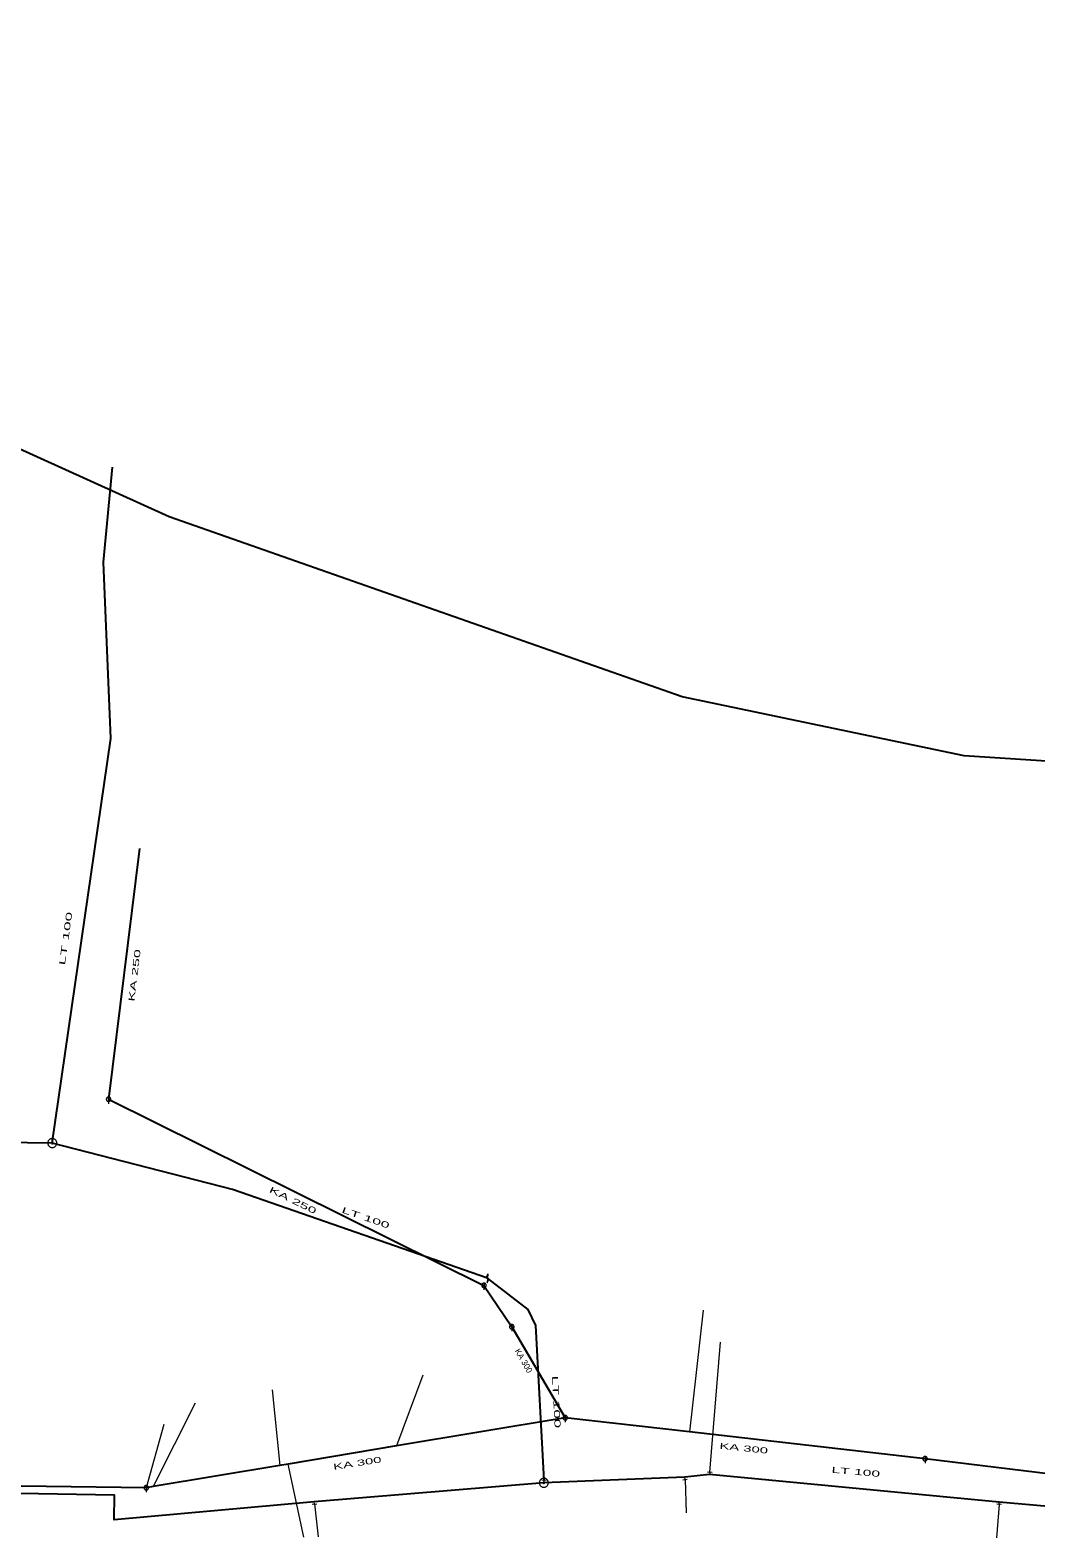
# Model space of a CAD drawing. Extents: x -687468 to -685917, y -974192 to -973456.
# Drawn here: x -686453.3 to -686341.5, y -973623.6 to -973456.2 of the extents above; entities that cross this region are included whole.
import ezdxf
from ezdxf.enums import TextEntityAlignment as Align

# ---------------------------------------------------------------- set-up
doc = ezdxf.new("R2010")
doc.units = 0
doc.header["$LTSCALE"] = 0.27
for name, color, linetype, lineweight in [('1', 7, 'Continuous', 13), ('11', 7, 'Continuous', 13), ('13', 7, 'Continuous', 13), ('14', 7, 'Continuous', 25), ('17', 7, 'Continuous', 25), ('22', 7, 'Continuous', 13), ('34', 7, 'Continuous', 13), ('47', 7, 'Continuous', 13)]:
    doc.layers.add(name, color=color, linetype=linetype, lineweight=lineweight)

msp = doc.modelspace()

# ---------------------------------------------------------------- linework, layer by layer
at = {"layer": '11'}
for p, q in [((-686378.489, -973598.359), (-686380.026, -973611.861)), ((-686409.64, -973605.559), (-686412.583, -973613.425)), ((-686434.92, -973608.68), (-686439.614, -973617.943)), ((-686426.39, -973607.19), (-686425.539, -973615.59)), ((-686438.41, -973611.03), (-686440.37, -973618.07)), ((-686422.85, -973623.55), (-686424.614, -973615.436))]:
    msp.add_line(p, q, dxfattribs=at)
at = {"layer": '13'}
for p, q in [((-686377.765, -973616.35), (-686376.57, -973601.91)), ((-686380.512, -973617.149), (-686380.41, -973620.84)), ((-686421.678, -973619.868), (-686421.261, -973623.535)), ((-686345.631, -973619.918), (-686345.93, -973623.629))]:
    msp.add_line(p, q, dxfattribs=at)
at = {"layer": '14', "lineweight": 13}
for p, q in [((-686380.512, -973617.149), (-686380.539, -973616.899)), ((-686377.765, -973616.35), (-686377.789, -973616.6)), ((-686396.199, -973617.51), (-686396.179, -973617.239)), ((-686421.678, -973619.868), (-686421.699, -973619.62)), ((-686345.631, -973619.918), (-686345.609, -973619.67))]:
    msp.add_line(p, q, dxfattribs=at)
at = {"layer": '14'}
msp.add_line((-686440.37, -973618.07), (-686475.899, -973617.62), dxfattribs=at)
for points in [[(-686441.134, -973547.091), (-686444.553, -973574.924), (-686402.85, -973595.59)], [(-686402.85, -973595.59), (-686399.76, -973600.19), (-686393.83, -973610.29)], [(-686393.829, -973610.289), (-686412.583, -973613.425), (-686424.614, -973615.436), (-686425.539, -973615.59), (-686439.614, -973617.943), (-686440.37, -973618.07)], [(-686353.859, -973614.84), (-686380.026, -973611.861), (-686393.829, -973610.289)], [(-686316.07, -973619.469), (-686333.511, -973617.333), (-686353.859, -973614.84)]]:
    msp.add_lwpolyline(points, dxfattribs=at)
at = {"layer": '17'}
for points in [[(-686218.669, -973575.249), (-686241.82, -973536.249), (-686259.82, -973536.249), (-686297.706, -973538.254), (-686327.845, -973538.199), (-686349.52, -973536.783), (-686380.82, -973530.249), (-686437.82, -973510.249), (-686501.82, -973481.249), (-686564.449, -973459.96), (-686572.82, -973456.199)], [(-686450.807, -973579.784), (-686444.284, -973534.849), (-686445.12, -973515.267), (-686444.122, -973504.733)], [(-686450.807, -973579.784), (-686470.081, -973579.555), (-686481.184, -973579.307), (-686484.267, -973579.246)], [(-686402.469, -973594.809), (-686430.79, -973584.962), (-686450.807, -973579.784)], [(-686396.179, -973617.239), (-686397.09, -973600.039), (-686397.949, -973598.27), (-686402.469, -973594.809)], [(-686290.363, -973621.818), (-686303.75, -973623.02), (-686307.289, -973623.1), (-686329.71, -973621.059), (-686345.609, -973619.67), (-686377.789, -973616.6), (-686380.539, -973616.899), (-686396.199, -973617.51)], [(-686396.199, -973617.51), (-686421.699, -973619.62), (-686443.93, -973621.64), (-686443.89, -973618.89), (-686475.62, -973618.35), (-686494.739, -973618.289), (-686518.689, -973617.589)]]:
    msp.add_lwpolyline(points, dxfattribs=at)
at = {"layer": '22'}
for p, q in [((-686444.552, -973574.672), (-686444.553, -973575.416)), ((-686402.849, -973595.338), (-686402.85, -973596.081)), ((-686399.759, -973599.938), (-686399.76, -973600.681)), ((-686393.828, -973610.037), (-686393.829, -973610.781)), ((-686353.858, -973614.588), (-686353.859, -973615.331)), ((-686440.369, -973617.818), (-686440.37, -973618.561))]:
    msp.add_line(p, q, dxfattribs=at)
for points in [[(-686444.301, -973574.924), (-686444.302, -973574.898), (-686444.306, -973574.872), (-686444.312, -973574.846), (-686444.322, -973574.822), (-686444.334, -973574.798), (-686444.348, -973574.776), (-686444.365, -973574.755), (-686444.383, -973574.737), (-686444.404, -973574.72), (-686444.426, -973574.706), (-686444.45, -973574.694), (-686444.474, -973574.684), (-686444.5, -973574.678), (-686444.526, -973574.674), (-686444.552, -973574.672), (-686444.578, -973574.673), (-686444.604, -973574.677), (-686444.63, -973574.683), (-686444.655, -973574.693), (-686444.678, -973574.705), (-686444.7, -973574.719), (-686444.721, -973574.736), (-686444.739, -973574.754), (-686444.756, -973574.775), (-686444.77, -973574.797), (-686444.782, -973574.821), (-686444.792, -973574.845), (-686444.799, -973574.871), (-686444.803, -973574.897), (-686444.804, -973574.923), (-686444.804, -973574.949), (-686444.8, -973574.975), (-686444.793, -973575.001), (-686444.783, -973575.026), (-686444.771, -973575.049), (-686444.757, -973575.071), (-686444.74, -973575.092), (-686444.722, -973575.11), (-686444.701, -973575.127), (-686444.679, -973575.141), (-686444.656, -973575.153), (-686444.631, -973575.163), (-686444.605, -973575.17), (-686444.579, -973575.174), (-686444.553, -973575.176), (-686444.527, -973575.175), (-686444.501, -973575.171), (-686444.475, -973575.164), (-686444.451, -973575.154), (-686444.427, -973575.142), (-686444.405, -973575.128), (-686444.384, -973575.111), (-686444.366, -973575.093), (-686444.349, -973575.072), (-686444.335, -973575.05), (-686444.323, -973575.027), (-686444.313, -973575.002), (-686444.307, -973574.976), (-686444.303, -973574.95)], [(-686402.598, -973595.59), (-686402.599, -973595.564), (-686402.603, -973595.538), (-686402.609, -973595.512), (-686402.619, -973595.488), (-686402.631, -973595.464), (-686402.645, -973595.442), (-686402.662, -973595.421), (-686402.68, -973595.403), (-686402.701, -973595.386), (-686402.723, -973595.372), (-686402.747, -973595.36), (-686402.771, -973595.35), (-686402.797, -973595.344), (-686402.823, -973595.34), (-686402.849, -973595.338), (-686402.875, -973595.339), (-686402.901, -973595.343), (-686402.927, -973595.349), (-686402.952, -973595.359), (-686402.975, -973595.371), (-686402.997, -973595.385), (-686403.018, -973595.402), (-686403.036, -973595.42), (-686403.053, -973595.441), (-686403.067, -973595.463), (-686403.079, -973595.487), (-686403.089, -973595.511), (-686403.096, -973595.537), (-686403.1, -973595.563), (-686403.102, -973595.589), (-686403.101, -973595.615), (-686403.097, -973595.641), (-686403.09, -973595.667), (-686403.08, -973595.692), (-686403.068, -973595.715), (-686403.054, -973595.737), (-686403.037, -973595.758), (-686403.019, -973595.776), (-686402.998, -973595.793), (-686402.976, -973595.807), (-686402.953, -973595.819), (-686402.928, -973595.829), (-686402.902, -973595.836), (-686402.876, -973595.84), (-686402.85, -973595.842), (-686402.824, -973595.841), (-686402.798, -973595.837), (-686402.772, -973595.83), (-686402.748, -973595.82), (-686402.724, -973595.808), (-686402.702, -973595.794), (-686402.681, -973595.777), (-686402.663, -973595.759), (-686402.646, -973595.738), (-686402.632, -973595.716), (-686402.62, -973595.693), (-686402.61, -973595.668), (-686402.604, -973595.642), (-686402.6, -973595.616)], [(-686399.508, -973600.19), (-686399.509, -973600.164), (-686399.513, -973600.138), (-686399.519, -973600.112), (-686399.529, -973600.088), (-686399.541, -973600.064), (-686399.555, -973600.042), (-686399.572, -973600.021), (-686399.59, -973600.003), (-686399.611, -973599.986), (-686399.633, -973599.972), (-686399.657, -973599.96), (-686399.681, -973599.95), (-686399.707, -973599.944), (-686399.733, -973599.94), (-686399.759, -973599.938), (-686399.785, -973599.939), (-686399.811, -973599.943), (-686399.837, -973599.949), (-686399.862, -973599.959), (-686399.885, -973599.971), (-686399.907, -973599.985), (-686399.928, -973600.002), (-686399.946, -973600.02), (-686399.963, -973600.041), (-686399.977, -973600.063), (-686399.989, -973600.087), (-686399.999, -973600.111), (-686400.006, -973600.137), (-686400.01, -973600.163), (-686400.012, -973600.189), (-686400.011, -973600.215), (-686400.007, -973600.241), (-686400, -973600.267), (-686399.99, -973600.292), (-686399.978, -973600.315), (-686399.964, -973600.337), (-686399.947, -973600.358), (-686399.929, -973600.376), (-686399.908, -973600.393), (-686399.886, -973600.407), (-686399.863, -973600.419), (-686399.838, -973600.429), (-686399.812, -973600.436), (-686399.786, -973600.44), (-686399.76, -973600.441), (-686399.734, -973600.441), (-686399.708, -973600.437), (-686399.682, -973600.43), (-686399.658, -973600.42), (-686399.634, -973600.408), (-686399.612, -973600.394), (-686399.591, -973600.377), (-686399.573, -973600.359), (-686399.556, -973600.338), (-686399.542, -973600.316), (-686399.53, -973600.293), (-686399.52, -973600.268), (-686399.514, -973600.242), (-686399.51, -973600.216)], [(-686393.577, -973610.289), (-686393.578, -973610.263), (-686393.582, -973610.237), (-686393.588, -973610.211), (-686393.598, -973610.187), (-686393.61, -973610.163), (-686393.624, -973610.141), (-686393.641, -973610.12), (-686393.659, -973610.102), (-686393.68, -973610.085), (-686393.702, -973610.071), (-686393.726, -973610.059), (-686393.75, -973610.049), (-686393.776, -973610.043), (-686393.802, -973610.039), (-686393.828, -973610.037), (-686393.854, -973610.038), (-686393.88, -973610.042), (-686393.906, -973610.048), (-686393.931, -973610.058), (-686393.954, -973610.07), (-686393.976, -973610.084), (-686393.997, -973610.101), (-686394.015, -973610.119), (-686394.032, -973610.14), (-686394.046, -973610.162), (-686394.058, -973610.186), (-686394.068, -973610.21), (-686394.075, -973610.236), (-686394.079, -973610.262), (-686394.081, -973610.288), (-686394.08, -973610.314), (-686394.076, -973610.34), (-686394.069, -973610.366), (-686394.059, -973610.391), (-686394.047, -973610.414), (-686394.033, -973610.436), (-686394.016, -973610.457), (-686393.998, -973610.475), (-686393.977, -973610.492), (-686393.955, -973610.506), (-686393.932, -973610.518), (-686393.907, -973610.528), (-686393.881, -973610.535), (-686393.855, -973610.539), (-686393.829, -973610.541), (-686393.803, -973610.54), (-686393.777, -973610.536), (-686393.751, -973610.529), (-686393.727, -973610.519), (-686393.703, -973610.507), (-686393.681, -973610.493), (-686393.66, -973610.476), (-686393.642, -973610.458), (-686393.625, -973610.437), (-686393.611, -973610.415), (-686393.599, -973610.392), (-686393.589, -973610.367), (-686393.583, -973610.341), (-686393.579, -973610.315)], [(-686353.607, -973614.84), (-686353.608, -973614.814), (-686353.612, -973614.788), (-686353.618, -973614.762), (-686353.628, -973614.738), (-686353.64, -973614.714), (-686353.654, -973614.692), (-686353.671, -973614.671), (-686353.689, -973614.653), (-686353.71, -973614.636), (-686353.732, -973614.622), (-686353.756, -973614.61), (-686353.78, -973614.6), (-686353.806, -973614.594), (-686353.832, -973614.59), (-686353.858, -973614.588), (-686353.884, -973614.589), (-686353.91, -973614.593), (-686353.936, -973614.599), (-686353.961, -973614.609), (-686353.984, -973614.621), (-686354.006, -973614.635), (-686354.027, -973614.652), (-686354.045, -973614.67), (-686354.062, -973614.691), (-686354.076, -973614.713), (-686354.088, -973614.737), (-686354.098, -973614.761), (-686354.105, -973614.787), (-686354.109, -973614.813), (-686354.111, -973614.839), (-686354.11, -973614.865), (-686354.106, -973614.891), (-686354.099, -973614.917), (-686354.089, -973614.942), (-686354.077, -973614.965), (-686354.063, -973614.987), (-686354.046, -973615.008), (-686354.028, -973615.026), (-686354.007, -973615.043), (-686353.985, -973615.057), (-686353.962, -973615.069), (-686353.937, -973615.079), (-686353.911, -973615.086), (-686353.885, -973615.09), (-686353.859, -973615.092), (-686353.833, -973615.091), (-686353.807, -973615.087), (-686353.781, -973615.08), (-686353.757, -973615.07), (-686353.733, -973615.058), (-686353.711, -973615.044), (-686353.69, -973615.027), (-686353.672, -973615.009), (-686353.655, -973614.988), (-686353.641, -973614.966), (-686353.629, -973614.943), (-686353.619, -973614.918), (-686353.613, -973614.892), (-686353.609, -973614.866)], [(-686440.118, -973618.07), (-686440.119, -973618.044), (-686440.123, -973618.018), (-686440.129, -973617.992), (-686440.139, -973617.968), (-686440.151, -973617.944), (-686440.165, -973617.922), (-686440.182, -973617.901), (-686440.2, -973617.883), (-686440.221, -973617.866), (-686440.243, -973617.852), (-686440.267, -973617.84), (-686440.291, -973617.83), (-686440.317, -973617.824), (-686440.343, -973617.82), (-686440.369, -973617.818), (-686440.395, -973617.819), (-686440.421, -973617.823), (-686440.447, -973617.829), (-686440.472, -973617.839), (-686440.495, -973617.851), (-686440.517, -973617.865), (-686440.538, -973617.882), (-686440.556, -973617.9), (-686440.573, -973617.921), (-686440.587, -973617.943), (-686440.599, -973617.967), (-686440.609, -973617.991), (-686440.616, -973618.017), (-686440.62, -973618.043), (-686440.622, -973618.069), (-686440.621, -973618.095), (-686440.617, -973618.121), (-686440.61, -973618.147), (-686440.6, -973618.172), (-686440.588, -973618.195), (-686440.574, -973618.217), (-686440.557, -973618.238), (-686440.539, -973618.256), (-686440.518, -973618.273), (-686440.496, -973618.287), (-686440.473, -973618.299), (-686440.448, -973618.309), (-686440.422, -973618.316), (-686440.396, -973618.32), (-686440.37, -973618.321), (-686440.344, -973618.321), (-686440.318, -973618.317), (-686440.292, -973618.31), (-686440.268, -973618.3), (-686440.244, -973618.288), (-686440.222, -973618.274), (-686440.201, -973618.257), (-686440.183, -973618.239), (-686440.166, -973618.218), (-686440.152, -973618.196), (-686440.14, -973618.173), (-686440.13, -973618.148), (-686440.124, -973618.122), (-686440.12, -973618.096)]]:
    msp.add_lwpolyline(points, close=True, dxfattribs=at)
at = {"layer": '34'}
for p, q in [((-686380.758, -973617.175), (-686380.265, -973617.122)), ((-686377.518, -973616.373), (-686378.011, -973616.326)), ((-686395.931, -973617.257), (-686396.426, -973617.22)), ((-686421.925, -973619.888), (-686421.43, -973619.847)), ((-686345.383, -973619.939), (-686345.878, -973619.896))]:
    msp.add_line(p, q, dxfattribs=at)
at = {"layer": '47'}
msp.add_line((-686402.436, -973594.3), (-686402.663, -973594.757), dxfattribs=at)
for points in [[(-686450.307, -973579.809), (-686450.307, -973579.757), (-686450.313, -973579.705), (-686450.324, -973579.654), (-686450.34, -973579.604), (-686450.361, -973579.556), (-686450.388, -973579.511), (-686450.419, -973579.469), (-686450.454, -973579.43), (-686450.492, -973579.395), (-686450.535, -973579.364), (-686450.58, -973579.338), (-686450.628, -973579.317), (-686450.677, -973579.301), (-686450.729, -973579.29), (-686450.781, -973579.284), (-686450.833, -973579.284), (-686450.885, -973579.29), (-686450.937, -973579.301), (-686450.986, -973579.317), (-686451.034, -973579.338), (-686451.079, -973579.365), (-686451.122, -973579.396), (-686451.161, -973579.431), (-686451.196, -973579.469), (-686451.226, -973579.512), (-686451.252, -973579.557), (-686451.274, -973579.605), (-686451.289, -973579.654), (-686451.3, -973579.706), (-686451.306, -973579.758), (-686451.306, -973579.81), (-686451.3, -973579.862), (-686451.29, -973579.914), (-686451.273, -973579.963), (-686451.252, -973580.011), (-686451.226, -973580.056), (-686451.195, -973580.099), (-686451.16, -973580.138), (-686451.121, -973580.173), (-686451.078, -973580.203), (-686451.033, -973580.229), (-686450.986, -973580.251), (-686450.936, -973580.266), (-686450.884, -973580.277), (-686450.832, -973580.283), (-686450.78, -973580.283), (-686450.728, -973580.277), (-686450.677, -973580.267), (-686450.627, -973580.25), (-686450.579, -973580.229), (-686450.534, -973580.203), (-686450.492, -973580.172), (-686450.453, -973580.137), (-686450.418, -973580.098), (-686450.387, -973580.055), (-686450.361, -973580.01), (-686450.34, -973579.963), (-686450.324, -973579.913), (-686450.313, -973579.861)], [(-686450.725, -973579.788), (-686450.724, -973579.779), (-686450.726, -973579.771), (-686450.727, -973579.763), (-686450.73, -973579.754), (-686450.733, -973579.746), (-686450.738, -973579.739), (-686450.743, -973579.732), (-686450.748, -973579.725), (-686450.755, -973579.72), (-686450.762, -973579.715), (-686450.77, -973579.71), (-686450.778, -973579.707), (-686450.785, -973579.704), (-686450.793, -973579.702), (-686450.802, -973579.702), (-686450.811, -973579.701), (-686450.819, -973579.703), (-686450.827, -973579.704), (-686450.836, -973579.707), (-686450.844, -973579.71), (-686450.851, -973579.715), (-686450.858, -973579.72), (-686450.865, -973579.725), (-686450.871, -973579.732), (-686450.875, -973579.739), (-686450.88, -973579.747), (-686450.883, -973579.755), (-686450.886, -973579.762), (-686450.888, -973579.77), (-686450.888, -973579.779), (-686450.889, -973579.788), (-686450.887, -973579.796), (-686450.886, -973579.804), (-686450.883, -973579.813), (-686450.88, -973579.821), (-686450.876, -973579.828), (-686450.87, -973579.835), (-686450.865, -973579.842), (-686450.858, -973579.848), (-686450.851, -973579.852), (-686450.843, -973579.857), (-686450.835, -973579.86), (-686450.828, -973579.863), (-686450.82, -973579.865), (-686450.811, -973579.865), (-686450.802, -973579.866), (-686450.794, -973579.864), (-686450.786, -973579.863), (-686450.777, -973579.86), (-686450.769, -973579.857), (-686450.762, -973579.853), (-686450.755, -973579.847), (-686450.748, -973579.842), (-686450.743, -973579.835), (-686450.738, -973579.828), (-686450.733, -973579.82), (-686450.73, -973579.812), (-686450.727, -973579.805), (-686450.725, -973579.797)], [(-686395.7, -973617.51), (-686395.703, -973617.458), (-686395.711, -973617.406), (-686395.725, -973617.356), (-686395.742, -973617.307), (-686395.767, -973617.26), (-686395.796, -973617.216), (-686395.828, -973617.176), (-686395.865, -973617.139), (-686395.906, -973617.106), (-686395.95, -973617.077), (-686395.997, -973617.053), (-686396.046, -973617.035), (-686396.095, -973617.021), (-686396.147, -973617.013), (-686396.2, -973617.01), (-686396.252, -973617.013), (-686396.304, -973617.021), (-686396.355, -973617.035), (-686396.402, -973617.053), (-686396.45, -973617.077), (-686396.494, -973617.106), (-686396.534, -973617.139), (-686396.571, -973617.176), (-686396.605, -973617.216), (-686396.632, -973617.26), (-686396.657, -973617.307), (-686396.676, -973617.356), (-686396.688, -973617.406), (-686396.696, -973617.458), (-686396.7, -973617.51), (-686396.696, -973617.562), (-686396.688, -973617.614), (-686396.676, -973617.665), (-686396.657, -973617.713), (-686396.632, -973617.76), (-686396.605, -973617.804), (-686396.571, -973617.845), (-686396.534, -973617.882), (-686396.494, -973617.915), (-686396.45, -973617.943), (-686396.402, -973617.967), (-686396.355, -973617.986), (-686396.304, -973617.999), (-686396.252, -973618.007), (-686396.2, -973618.01), (-686396.147, -973618.007), (-686396.095, -973617.999), (-686396.046, -973617.986), (-686395.997, -973617.967), (-686395.95, -973617.943), (-686395.906, -973617.915), (-686395.865, -973617.882), (-686395.828, -973617.845), (-686395.796, -973617.804), (-686395.767, -973617.76), (-686395.742, -973617.713), (-686395.725, -973617.665), (-686395.711, -973617.614), (-686395.703, -973617.562)], [(-686396.117, -973617.51), (-686396.117, -973617.501), (-686396.12, -973617.493), (-686396.122, -973617.485), (-686396.125, -973617.477), (-686396.129, -973617.469), (-686396.134, -973617.462), (-686396.139, -973617.455), (-686396.144, -973617.449), (-686396.152, -973617.444), (-686396.159, -973617.439), (-686396.166, -973617.435), (-686396.174, -973617.432), (-686396.183, -973617.43), (-686396.191, -973617.428), (-686396.2, -973617.428), (-686396.208, -973617.428), (-686396.217, -973617.43), (-686396.225, -973617.432), (-686396.233, -973617.435), (-686396.24, -973617.439), (-686396.247, -973617.444), (-686396.255, -973617.449), (-686396.261, -973617.455), (-686396.267, -973617.462), (-686396.271, -973617.469), (-686396.274, -973617.477), (-686396.277, -973617.485), (-686396.279, -973617.493), (-686396.282, -973617.501), (-686396.282, -973617.51), (-686396.282, -973617.519), (-686396.279, -973617.527), (-686396.277, -973617.535), (-686396.274, -973617.543), (-686396.271, -973617.551), (-686396.267, -973617.558), (-686396.261, -973617.565), (-686396.255, -973617.571), (-686396.247, -973617.577), (-686396.24, -973617.581), (-686396.233, -973617.585), (-686396.225, -973617.588), (-686396.217, -973617.59), (-686396.208, -973617.592), (-686396.2, -973617.592), (-686396.191, -973617.592), (-686396.183, -973617.59), (-686396.174, -973617.588), (-686396.166, -973617.585), (-686396.159, -973617.581), (-686396.152, -973617.577), (-686396.144, -973617.571), (-686396.139, -973617.565), (-686396.134, -973617.558), (-686396.129, -973617.551), (-686396.125, -973617.543), (-686396.122, -973617.535), (-686396.12, -973617.527), (-686396.117, -973617.519)]]:
    msp.add_lwpolyline(points, close=True, dxfattribs=at)
msp.add_lwpolyline([(-686402.436, -973594.3), (-686402.501, -973595.317), (-686402.274, -973594.86)], dxfattribs=at)

# ---------------------------------------------------------------- texts
at = {"layer": '1'}
for s, rotation, width, p in [('LT 100', 82, 2.15, (-686448.992, -973557.117)), ('KA 250', 83, 2, (-686441.342, -973561.206)), ('KA 250', 334, 1.95, (-686424.22, -973586.442)), ('LT 100', 341, 2, (-686416.098, -973588.395)), ('LT 100', 273, 2.1, (-686395.144, -973608.549)), ('KA 300', 354, 1.85, (-686374.029, -973614.007)), ('KA 300', 9, 1.85, (-686416.869, -973615.664)), ('LT 100', 355, 1.95, (-686361.574, -973616.628))]:
    msp.add_text(s, height=0.6667, rotation=rotation, dxfattribs=dict(at, width=width)).set_placement(p, align=Align.CENTER)
msp.add_text('KA 300', height=0.6667, rotation=300, dxfattribs=at).set_placement((-686398.731, -973604.134), align=Align.CENTER)

doc.saveas('drawing.dxf')
